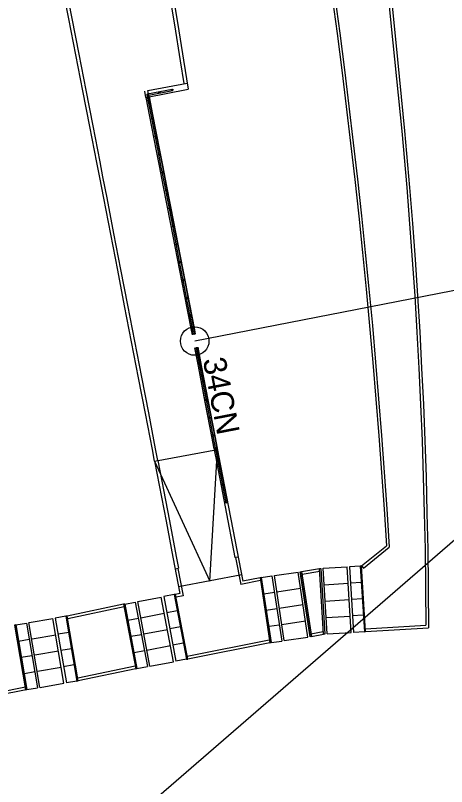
# Model space of a CAD drawing. Extents: x -545258 to -544992, y -1122311 to -1121664.
# Drawn here: x -545160.51 to -545136.9, y -1122031.6 to -1121989.39 of the extents above; entities that cross this region are included whole.
import ezdxf

# ---------------------------------------------------------------- set-up
doc = ezdxf.new("R2010")
doc.units = 0
for name, color, linetype in [('SO 18-01-01_3', 7, 'Continuous'), ('SO 18-16-02', 7, 'Continuous'), ('SO18-16-02', 7, 'Continuous'), ('SO18-16-03', 7, 'Continuous'), ('SOPS', 7, 'Continuous')]:
    doc.layers.add(name, color=color, linetype=linetype)

msp = doc.modelspace()

# ---------------------------------------------------------------- linework, layer by layer
at = {"layer": 'SO 18-01-01_3'}
msp.add_line((-545127.367, -1122002.664), (-545150.694, -1122007.211), dxfattribs=at)
msp.add_circle((-545150.694, -1122007.211), 0.78, dxfattribs=at)
at = {"layer": 'SO 18-16-02'}
for p, q in [((-545153.279, -1121993.687), (-545151.927, -1121993.423)), ((-545153.307, -1121993.774), (-545151.911, -1121993.502)), ((-545149.485, -1122013.499), (-545148.993, -1122016.045)), ((-545149.406, -1122013.484), (-545148.915, -1122016.025))]:
    msp.add_line(p, q, dxfattribs=at)
for points in [[(-545153.315, -1121993.733), (-545153.103, -1121994.82), (-545152.72, -1121996.783), (-545152.56, -1121997.605), (-545152.337, -1121998.748), (-545151.955, -1122000.712), (-545151.574, -1122002.677), (-545151.193, -1122004.642), (-545150.812, -1122006.608), (-545150.772, -1122006.816)], [(-545153.235, -1121993.726), (-545153.024, -1121994.805), (-545152.642, -1121996.768), (-545152.482, -1121997.589), (-545152.259, -1121998.732), (-545151.877, -1122000.697), (-545151.495, -1122002.662), (-545151.114, -1122004.627), (-545150.734, -1122006.593), (-545150.693, -1122006.803)], [(-545150.62, -1122007.603), (-545150.433, -1122008.573), (-545150.054, -1122010.539), (-545149.676, -1122012.505), (-545149.485, -1122013.499)], [(-545150.54, -1122007.595), (-545150.354, -1122008.558), (-545149.976, -1122010.524), (-545149.597, -1122012.49), (-545149.406, -1122013.484)]]:
    msp.add_lwpolyline(points, dxfattribs=at)
for centre in [(-545151.924, -1121993.464), (-545153.275, -1121993.727), (-545152.631, -1121993.602), (-545153.211, -1121994.053), (-545153.021, -1121995.028), (-545152.83, -1121996.011), (-545152.639, -1121996.992), (-545152.447, -1121997.973), (-545152.256, -1121998.955), (-545152.065, -1121999.938), (-545151.873, -1122000.925), (-545151.682, -1122001.908), (-545151.492, -1122002.889), (-545151.302, -1122003.871), (-545151.112, -1122004.85), (-545150.923, -1122005.827), (-545150.733, -1122006.81), (-545150.581, -1122007.597), (-545150.415, -1122008.454), (-545150.227, -1122009.435), (-545150.036, -1122010.421), (-545149.848, -1122011.396), (-545149.659, -1122012.379), (-545149.522, -1122013.103), (-545149.333, -1122014.073), (-545149.144, -1122015.051), (-545148.953, -1122016.038)]:
    msp.add_circle(centre, 0.0403, dxfattribs=at)
at = {"layer": 'SO18-16-02'}
for p, q in [((-545153.368, -1121993.877), (-545151.058, -1121993.427)), ((-545153.257, -1121993.505), (-545151.112, -1121993.086)), ((-545153.368, -1121993.877), (-545153.434, -1121993.539)), ((-545153.191, -1121993.843), (-545153.257, -1121993.505)), ((-545152.891, -1122013.791), (-545149.452, -1122013.142)), ((-545149.564, -1122013.512), (-545148.49, -1122019.066)), ((-545149.387, -1122013.48), (-545148.057, -1122020.352)), ((-545148.313, -1122019.032), (-545148.49, -1122019.066)), ((-545151.762, -1122019.683), (-545151.586, -1122019.649)), ((-545148.123, -1122020.015), (-545151.575, -1122020.666))]:
    msp.add_line(p, q, dxfattribs=at)
for points in [[(-545152.891, -1122013.791), (-545153.015, -1122013.146), (-545153.393, -1122011.182), (-545153.771, -1122009.217), (-545154.151, -1122007.253), (-545154.531, -1122005.289), (-545154.911, -1122003.325), (-545155.293, -1122001.361), (-545155.675, -1121999.397), (-545155.897, -1121998.255), (-545156.057, -1121997.434), (-545156.44, -1121995.471), (-545156.823, -1121993.508), (-545157.205, -1121991.545), (-545157.588, -1121989.582), (-545157.971, -1121987.619)], [(-545152.714, -1122013.757), (-545152.838, -1122013.112), (-545153.216, -1122011.148), (-545153.595, -1122009.183), (-545153.974, -1122007.219), (-545154.354, -1122005.255), (-545154.735, -1122003.291), (-545155.116, -1122001.327), (-545155.498, -1121999.363), (-545155.721, -1121998.221), (-545155.881, -1121997.4), (-545156.263, -1121995.437), (-545156.646, -1121993.473), (-545157.029, -1121991.51), (-545157.411, -1121989.547), (-545157.794, -1121987.584)], [(-545152.125, -1121987.937), (-545151.802, -1121989.905), (-545151.485, -1121991.873), (-545151.288, -1121993.121)], [(-545151.947, -1121987.908), (-545151.624, -1121989.876), (-545151.307, -1121991.845), (-545151.058, -1121993.427)], [(-545153.191, -1121993.843), (-545153.005, -1121994.801), (-545152.622, -1121996.764), (-545152.462, -1121997.586), (-545152.239, -1121998.729), (-545151.857, -1122000.693), (-545151.475, -1122002.658), (-545151.095, -1122004.623), (-545150.714, -1122006.589), (-545150.666, -1122006.838)], [(-545153.191, -1121993.843), (-545153.005, -1121994.801), (-545152.622, -1121996.764), (-545152.462, -1121997.586), (-545152.239, -1121998.729), (-545151.857, -1122000.693), (-545151.475, -1122002.658), (-545151.095, -1122004.623), (-545150.714, -1122006.589), (-545150.666, -1122006.838)], [(-545153.368, -1121993.877), (-545153.181, -1121994.836), (-545152.799, -1121996.799), (-545152.639, -1121997.62), (-545152.416, -1121998.763), (-545152.034, -1122000.728), (-545151.652, -1122002.693), (-545151.271, -1122004.658), (-545150.891, -1122006.623), (-545150.843, -1122006.872)], [(-545150.706, -1122007.581), (-545150.511, -1122008.589), (-545150.133, -1122010.554), (-545149.754, -1122012.52), (-545149.562, -1122013.521)], [(-545150.697, -1122007.616), (-545149.647, -1122013.114)], [(-545150.529, -1122007.549), (-545150.335, -1122008.554), (-545149.956, -1122010.52), (-545149.578, -1122012.486), (-545149.387, -1122013.48)], [(-545150.529, -1122007.549), (-545150.335, -1122008.554), (-545149.956, -1122010.52), (-545149.578, -1122012.486), (-545149.385, -1122013.487)], [(-545152.891, -1122013.791), (-545149.873, -1122020.345), (-545149.452, -1122013.141)], [(-545152.891, -1122013.791), (-545152.261, -1122017.076), (-545151.885, -1122019.041), (-545151.505, -1122021.031)], [(-545152.714, -1122013.757), (-545152.084, -1122017.042), (-545151.708, -1122019.007), (-545151.586, -1122019.649)]]:
    msp.add_lwpolyline(points, dxfattribs=at)
at = {"layer": 'SO18-16-03'}
for p, q in [((-545141.554, -1122019.52), (-545140.197, -1122018.415)), ((-545141.459, -1122019.636), (-545140.043, -1122018.483)), ((-545148.46, -1122019.06), (-545148.176, -1122020.528)), ((-545143.657, -1122019.649), (-545142.345, -1122019.569)), ((-545143.657, -1122019.649), (-545142.345, -1122019.569)), ((-545143.657, -1122019.649), (-545142.345, -1122019.569)), ((-545142.125, -1122023.162), (-545142.345, -1122019.569)), ((-545141.624, -1122019.524), (-545142.212, -1122019.56)), ((-545141.624, -1122019.524), (-545142.212, -1122019.56)), ((-545141.624, -1122019.524), (-545142.212, -1122019.56)), ((-545142.212, -1122019.56), (-545141.992, -1122023.154)), ((-545141.624, -1122019.524), (-545141.403, -1122023.118)), ((-545141.554, -1122019.52), (-545141.459, -1122019.636)), ((-545146.331, -1122020.049), (-545145.032, -1122019.854)), ((-545144.497, -1122023.414), (-545145.032, -1122019.854)), ((-545144.911, -1122019.836), (-545144.376, -1122023.396)), ((-545144.841, -1122019.825), (-545143.859, -1122019.662)), ((-545144.817, -1122019.973), (-545143.835, -1122019.809)), ((-545143.79, -1122019.657), (-545143.569, -1122023.251)), ((-545143.436, -1122023.242), (-545143.657, -1122019.649)), ((-545147.086, -1122020.314), (-545148.176, -1122020.528)), ((-545147.115, -1122020.167), (-545148.057, -1122020.352)), ((-545147.046, -1122020.156), (-545146.463, -1122020.069)), ((-545147.046, -1122020.156), (-545146.512, -1122023.716)), ((-545146.463, -1122020.069), (-545145.928, -1122023.629)), ((-545145.797, -1122023.609), (-545146.331, -1122020.049)), ((-545141.568, -1122020.423), (-545142.157, -1122020.459)), ((-545146.197, -1122020.939), (-545144.898, -1122020.744)), ((-545143.602, -1122020.547), (-545142.29, -1122020.467)), ((-545153.817, -1122021.469), (-545152.526, -1122021.225)), ((-545151.858, -1122024.763), (-545152.526, -1122021.225)), ((-545151.815, -1122021.091), (-545152.395, -1122021.201)), ((-545152.395, -1122021.201), (-545151.727, -1122024.738)), ((-545151.815, -1122021.091), (-545151.147, -1122024.629)), ((-545151.505, -1122021.031), (-545151.746, -1122021.078)), ((-545151.33, -1122021.149), (-545151.717, -1122021.226)), ((-545146.912, -1122021.046), (-545146.329, -1122020.959)), ((-545154.596, -1122021.616), (-545157.678, -1122022.262)), ((-545154.527, -1122021.603), (-545153.947, -1122021.494)), ((-545154.527, -1122021.603), (-545153.859, -1122025.141)), ((-545153.947, -1122021.494), (-545153.28, -1122025.031)), ((-545153.149, -1122025.007), (-545153.817, -1122021.469)), ((-545146.064, -1122021.829), (-545144.764, -1122021.634)), ((-545143.546, -1122021.446), (-545142.235, -1122021.365)), ((-545141.513, -1122021.321), (-545142.102, -1122021.357)), ((-545154.565, -1122021.763), (-545157.647, -1122022.409)), ((-545153.65, -1122022.354), (-545152.359, -1122022.11)), ((-545151.648, -1122021.976), (-545152.228, -1122022.085)), ((-545146.779, -1122021.936), (-545146.195, -1122021.849)), ((-545159.755, -1122022.616), (-545158.46, -1122022.395)), ((-545157.856, -1122025.944), (-545158.46, -1122022.395)), ((-545157.747, -1122022.274), (-545158.329, -1122022.373)), ((-545158.329, -1122022.373), (-545157.725, -1122025.922)), ((-545157.747, -1122022.274), (-545157.143, -1122025.823)), ((-545154.36, -1122022.488), (-545153.78, -1122022.378)), ((-545145.93, -1122022.719), (-545144.631, -1122022.524)), ((-545143.491, -1122022.344), (-545142.18, -1122022.263)), ((-545141.478, -1122022.22), (-545142.047, -1122022.255)), ((-545160.493, -1122022.742), (-545159.911, -1122022.643)), ((-545160.493, -1122022.742), (-545159.889, -1122026.291)), ((-545159.911, -1122022.643), (-545159.307, -1122026.192)), ((-545159.176, -1122026.17), (-545159.78, -1122022.621)), ((-545151.481, -1122022.86), (-545152.061, -1122022.97)), ((-545146.625, -1122022.823), (-545146.062, -1122022.739)), ((-545141.342, -1122022.964), (-545138.033, -1122022.76)), ((-545141.333, -1122023.113), (-545137.882, -1122022.901)), ((-545159.604, -1122023.503), (-545158.309, -1122023.283)), ((-545157.596, -1122023.161), (-545158.178, -1122023.26)), ((-545154.193, -1122023.372), (-545153.614, -1122023.263)), ((-545153.483, -1122023.238), (-545152.192, -1122022.994)), ((-545144.336, -1122023.238), (-545143.668, -1122023.108)), ((-545144.307, -1122023.385), (-545143.639, -1122023.255)), ((-545143.436, -1122023.242), (-545142.125, -1122023.162)), ((-545141.403, -1122023.118), (-545141.992, -1122023.154)), ((-545160.342, -1122023.629), (-545159.76, -1122023.53)), ((-545151.334, -1122023.748), (-545151.894, -1122023.854)), ((-545146.61, -1122023.58), (-545151.107, -1122024.469)), ((-545146.581, -1122023.727), (-545151.078, -1122024.616)), ((-545146.512, -1122023.716), (-545145.928, -1122023.629)), ((-545145.797, -1122023.609), (-545144.497, -1122023.414)), ((-545159.453, -1122024.39), (-545158.158, -1122024.17)), ((-545157.445, -1122024.049), (-545158.027, -1122024.148)), ((-545154.007, -1122024.253), (-545153.447, -1122024.147)), ((-545153.316, -1122024.122), (-545152.025, -1122023.879)), ((-545160.191, -1122024.517), (-545159.609, -1122024.418)), ((-545151.147, -1122024.629), (-545151.727, -1122024.738)), ((-545159.302, -1122025.278), (-545158.007, -1122025.057)), ((-545157.314, -1122024.939), (-545157.876, -1122025.035)), ((-545153.959, -1122025.007), (-545157.105, -1122025.665)), ((-545153.859, -1122025.141), (-545153.28, -1122025.031)), ((-545153.149, -1122025.007), (-545151.858, -1122024.763)), ((-545160.02, -1122025.4), (-545159.458, -1122025.305)), ((-545153.928, -1122025.154), (-545157.074, -1122025.811)), ((-545157.143, -1122025.823), (-545157.725, -1122025.922)), ((-545159.963, -1122026.151), (-545164.94, -1122027.157)), ((-545159.933, -1122026.298), (-545164.911, -1122027.304)), ((-545159.889, -1122026.291), (-545159.307, -1122026.192)), ((-545159.151, -1122026.165), (-545157.856, -1122025.944))]:
    msp.add_line(p, q, dxfattribs=at)
for points in [[(-545143.021, -1121988.364), (-545142.753, -1121990.359), (-545142.494, -1121992.356), (-545142.246, -1121994.354), (-545142.008, -1121996.353), (-545141.779, -1121998.353), (-545141.561, -1122000.355), (-545141.353, -1122002.357), (-545141.155, -1122004.36), (-545140.966, -1122006.365), (-545140.788, -1122008.37), (-545140.62, -1122010.376), (-545140.462, -1122012.384), (-545140.313, -1122014.391), (-545140.175, -1122016.4), (-545140.043, -1122018.483)], [(-545143.17, -1121988.384), (-545142.901, -1121990.379), (-545142.643, -1121992.375), (-545142.395, -1121994.372), (-545142.157, -1121996.37), (-545141.929, -1121998.37), (-545141.71, -1122000.37), (-545141.502, -1122002.372), (-545141.304, -1122004.375), (-545141.116, -1122006.378), (-545140.937, -1122008.383), (-545140.769, -1122010.389), (-545140.611, -1122012.395), (-545140.463, -1122014.402), (-545140.325, -1122016.41), (-545140.197, -1122018.415)], [(-545140.038, -1121988.903), (-545139.838, -1121990.893), (-545139.351, -1121995.716)], [(-545139.889, -1121988.888), (-545139.688, -1121990.878), (-545139.202, -1121995.701)], [(-545139.352, -1121995.714), (-545139.081, -1121998.813), (-545138.922, -1122000.788), (-545138.776, -1122002.765), (-545138.643, -1122004.743), (-545138.523, -1122006.722), (-545138.417, -1122008.701), (-545138.323, -1122010.681), (-545138.243, -1122012.662), (-545138.176, -1122014.644), (-545138.123, -1122016.625), (-545138.082, -1122018.607), (-545138.055, -1122020.593), (-545138.053, -1122020.771), (-545138.033, -1122022.76)], [(-545139.202, -1121995.701), (-545138.932, -1121998.8), (-545138.772, -1122000.777), (-545138.626, -1122002.755), (-545138.493, -1122004.734), (-545138.373, -1122006.713), (-545138.267, -1122008.694), (-545138.173, -1122010.675), (-545138.093, -1122012.657), (-545138.026, -1122014.639), (-545137.973, -1122016.622), (-545137.932, -1122018.604), (-545137.905, -1122020.591), (-545137.903, -1122020.77), (-545137.882, -1122022.901)], [(-545141.403, -1122023.118), (-545141.333, -1122023.113), (-545141.554, -1122019.52), (-545141.624, -1122019.524), (-545141.403, -1122023.118)], [(-545151.615, -1122019.654), (-545151.33, -1122021.149)], [(-545144.911, -1122019.836), (-545144.841, -1122019.825), (-545144.307, -1122023.385), (-545144.376, -1122023.396), (-545144.911, -1122019.836)], [(-545143.569, -1122023.251), (-545143.639, -1122023.255), (-545143.859, -1122019.662), (-545143.79, -1122019.657), (-545143.569, -1122023.251)], [(-545147.046, -1122020.156), (-545147.115, -1122020.167), (-545146.581, -1122023.727), (-545146.512, -1122023.716), (-545147.046, -1122020.156)], [(-545151.147, -1122024.629), (-545151.078, -1122024.616), (-545151.746, -1122021.078), (-545151.815, -1122021.091), (-545151.147, -1122024.629)], [(-545154.527, -1122021.603), (-545154.596, -1122021.616), (-545153.928, -1122025.154), (-545153.859, -1122025.141), (-545154.527, -1122021.603)], [(-545157.143, -1122025.823), (-545157.074, -1122025.811), (-545157.678, -1122022.262), (-545157.747, -1122022.274), (-545157.143, -1122025.823)], [(-545160.493, -1122022.742), (-545160.562, -1122022.754), (-545159.958, -1122026.303), (-545159.889, -1122026.291), (-545160.493, -1122022.742)]]:
    msp.add_lwpolyline(points, dxfattribs=at)
at = {"layer": 'SOPS'}
msp.add_line((-545100.371, -1121986.851), (-545175.795, -1122052.141), dxfattribs=at)

# ---------------------------------------------------------------- texts
at = {"layer": 'SO 18-01-01_3'}
msp.add_text('34CN', height=1.25, rotation=280.9571, dxfattribs=at).set_placement((-545150.256, -1122008.226))

doc.saveas('drawing.dxf')
